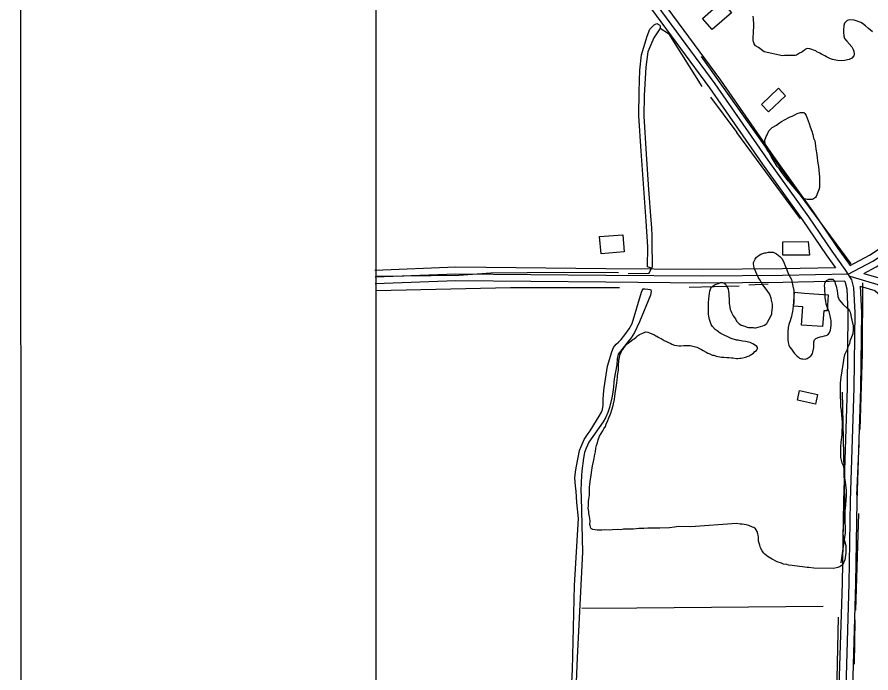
# Model space of a CAD drawing. Extents: x 3281947 to 3319794, y 715894 to 741249.
# Drawn here: x 3285281 to 3287188, y 725556 to 727021 of the extents above; entities that cross this region are included whole.
import ezdxf

# ---------------------------------------------------------------- set-up
doc = ezdxf.new("R2010")
doc.units = 0
for name, color, linetype in [('V-ANNO-SYMB', 7, 'Continuous'), ('V-BLDG-OTLN', 7, 'Continuous'), ('V-GRID-FRAM', 7, 'Continuous'), ('V-ROAD-CNTR', 7, 'Continuous'), ('V-SITE-VEGE', 7, 'Continuous'), ('V-TOPO-SHOR', 7, 'Continuous')]:
    doc.layers.add(name, color=color, linetype=linetype)

msp = doc.modelspace()

# ---------------------------------------------------------------- linework, layer by layer
at = {"layer": 'V-ANNO-SYMB'}
msp.add_lwpolyline([(3285294, 717103.9), (3318377.2, 717123.1), (3318363.9, 740039.7), (3285280.7, 740020.4), (3285294, 717103.9)], dxfattribs=at)
at = {"layer": 'V-BLDG-OTLN'}
for points in [[(3286876.3, 727030.8), (3286832.9, 726993.2), (3286811.3, 727018.2), (3286854.7, 727055.7)], [(3286943.5, 726826.1), (3286981.4, 726861.9), (3286997.1, 726845.2), (3286959.2, 726809.4)], [(3286636.6, 726496.4), (3286584.9, 726492.3), (3286581.8, 726530.6), (3286633.5, 726534.7)], [(3286991.1, 726519.2), (3287047.3, 726519.3), (3287050.1, 726489.1), (3286990.8, 726489.3)], [(3287039.2, 726404.5), (3287092.5, 726400.8), (3287089.9, 726364.6), (3287082.3, 726365.1), (3287079.8, 726329.5), (3287032.7, 726332.8), (3287035.6, 726373.8), (3287014.9, 726375.3), (3287017.1, 726406.1)], [(3287063.5, 726156.5), (3287023.7, 726165.5), (3287028.4, 726186.4), (3287068.2, 726177.5)]]:
    msp.add_lwpolyline(points, close=True, dxfattribs=at)
at = {"layer": 'V-GRID-FRAM'}
msp.add_lwpolyline([(3286080.7, 739456.2), (3317564.6, 739474.5), (3317583.1, 721289.3), (3286083.3, 721271), (3286080.7, 739456.2)], dxfattribs=at)
at = {"layer": 'V-ROAD-CNTR'}
for points in [[(3287136.9, 726446.9), (3287192, 726476), (3287316.1, 726557.6), (3287422.7, 726621.8), (3287472.9, 726659.2), (3287509.4, 726685.7), (3287561.1, 726734.4), (3287648.6, 726818.9), (3287752.7, 726929.2), (3287924.8, 727110.3), (3287998.7, 727190.4), (3288043.3, 727243.7), (3288095.9, 727315.1), (3288123, 727358.1), (3288163.9, 727416.6)], [(3286721.7, 727056.3), (3286851.4, 726880.4), (3286970, 726709.8), (3287060.3, 726583.6), (3287112.4, 726506.6), (3287141.5, 726466.3)], [(3286697.6, 727038.5), (3286827, 726862.9), (3286945.5, 726692.5), (3287035.7, 726566.5), (3287087.8, 726489.5), (3287108.3, 726461)], [(3286709.7, 727047.4), (3286839.2, 726871.6), (3286957.7, 726701.2), (3287048, 726575), (3287100.1, 726498.1), (3287129.6, 726457.1), (3287144.3, 726434.1), (3287148.8, 726415.8), (3287151.4, 726361), (3287149.7, 726192.5), (3287141.5, 725940.2), (3287138.5, 725755.6), (3287132, 725548.2), (3287119.6, 725265.9), (3287118.3, 725055.7), (3287114.1, 724792.4), (3287107.7, 724495.5), (3287103.8, 724294.2), (3287099, 724140.4), (3287096.2, 724082.7), (3287105.1, 724012.3), (3287110.6, 723968.9)], [(3287141.5, 726466.3), (3287184.4, 726488.9), (3287308.1, 726570.3), (3287414.4, 726634.2), (3287464, 726671.2), (3287499.8, 726697.3), (3287550.7, 726745.2), (3287638, 726829.4), (3287669.4, 726862.7)], [(3287172.1, 726448.5), (3287199.7, 726463), (3287308, 726534.3)], [(3287108.3, 726461), (3286990.2, 726458.4), (3286811.1, 726456.9), (3286595.8, 726458.9), (3286260.4, 726462), (3286079.7, 726455.1)], [(3287137.2, 726446.6), (3286990.4, 726443.4), (3286811.1, 726441.9), (3286595.7, 726443.9), (3286260.7, 726447), (3286080.3, 726440.1)], [(3287140.4, 726442.2), (3287203.4, 726423.8), (3287299.4, 726340.9), (3287380.2, 726270.6), (3287468.3, 726183.5), (3287536.1, 726123.7), (3287574.8, 726084.7)], [(3287172.1, 726448.5), (3287210.7, 726437.3), (3287309.2, 726352.3), (3287390.4, 726281.6), (3287478.5, 726194.5), (3287546.4, 726134.7), (3287585.5, 726095.3)], [(3287129.5, 726431.4), (3286990.6, 726428.4), (3286811.1, 726426.9), (3286595.5, 726428.9), (3286260.9, 726432), (3286080.8, 726425.1)], [(3287129.5, 726431.4), (3287133.9, 726413.6), (3287136.4, 726360.7), (3287134.7, 726192.8), (3287126.6, 725940.6), (3287123.5, 725756), (3287117, 725548.7), (3287104.6, 725266.2), (3287103.3, 725055.9), (3287099.1, 724792.7), (3287092.7, 724495.9), (3287088.8, 724294.5), (3287084.1, 724141), (3287081.2, 724082.1), (3287090.2, 724010.4), (3287095.7, 723967)], [(3287163.7, 726419.7), (3287166.4, 726361.2), (3287164.7, 726192.2), (3287156.5, 725939.8), (3287153.5, 725755.2), (3287147, 725547.6), (3287134.6, 725265.5), (3287133.8, 725130.8)], [(3287163.7, 726419.7), (3287196.1, 726410.3), (3287289.6, 726329.6), (3287370, 726259.6), (3287458, 726172.5), (3287525.9, 726112.8), (3287564.2, 726074.2)]]:
    msp.add_lwpolyline(points, dxfattribs=at)
at = {"layer": 'V-SITE-VEGE'}
for points in [[(3287127.2, 726978.1), (3287128.4, 726973), (3287133.8, 726967.5), (3287144.9, 726954.8), (3287147.8, 726948.9), (3287149.4, 726944.7), (3287150.2, 726938.4), (3287149.3, 726934.2), (3287145, 726929.2), (3287139.1, 726926.3), (3287128.6, 726924.4), (3287121.5, 726923.6), (3287113.1, 726923.7), (3287101.8, 726926.4), (3287097.2, 726928.1), (3287088.8, 726932), (3287084.7, 726934.2), (3287077.6, 726938), (3287073.4, 726940.6), (3287067.2, 726943.6), (3287064.3, 726945.3), (3287059.3, 726947.1), (3287055.9, 726948.8), (3287050.9, 726950.1), (3287046.7, 726951), (3287043.4, 726950.2), (3287041.7, 726949), (3287039.1, 726946.9), (3287035.7, 726944.5), (3287033.2, 726942.8), (3287028.5, 726940.3), (3287026, 726938.7), (3287021.4, 726936.2), (3287018.8, 726935), (3287002.9, 726935.2), (3286994.9, 726934.9), (3286990.3, 726934.6), (3286949.3, 726943.5), (3286936.4, 726952.9), (3286929.8, 726957.1), (3286926.9, 726961.4), (3286925.3, 726965.6), (3286924.9, 726969.8), (3286925, 726976.9), (3286925.5, 726984), (3286925.8, 727004.6), (3286925.5, 727016.8), (3286924.7, 727023.1)], [(3287191.5, 726988.2), (3287182.4, 726995.8), (3287175.3, 727001.4), (3287169.1, 727006.9), (3287165.3, 727009.1), (3287157, 727012.1), (3287150.3, 727014.3), (3287139.8, 727014.8), (3287134.4, 727013.2), (3287128.8, 727007.4), (3287127.1, 727002), (3287126.5, 726991.9), (3287126.5, 726988.2), (3287127.2, 726978.1)], [(3286839.8, 726322.8), (3286834, 726329.6), (3286831.1, 726334.2), (3286827.1, 726345.6), (3286825.5, 726352.8), (3286824.7, 726357.4), (3286825, 726383), (3286826, 726391.8), (3286826.1, 726397.2), (3286827, 726404.3), (3286827.9, 726408.5), (3286829.2, 726413.1), (3286830.1, 726415.6), (3286832.6, 726418.5), (3286834.3, 726420.2), (3286838.6, 726422.7), (3286842.3, 726424.3), (3286847, 726425.9), (3286851.6, 726428.4), (3286855.8, 726428.3), (3286859.6, 726426.6), (3286862.5, 726424), (3286865.4, 726420.2), (3286868.6, 726413.9), (3286869.8, 726407.2), (3286870.6, 726403.8), (3286870.5, 726397.1), (3286870.9, 726392.9), (3286870.8, 726388.3), (3286871.2, 726382), (3286871.9, 726376.9), (3286872.3, 726372.7), (3286873.5, 726367.7), (3286874.7, 726364.7), (3286875.9, 726361.4), (3286878.8, 726356.3), (3286880, 726353.7), (3286885, 726346.6), (3286887.8, 726341.9), (3286890.3, 726338.9), (3286892.8, 726336.4), (3286894.9, 726334.7), (3286898.2, 726333), (3286905.7, 726330.3), (3286908.7, 726329), (3286911.2, 726328.6), (3286914.1, 726327.7), (3286924.6, 726327.6), (3286927.5, 726327.1), (3286930, 726327.1), (3286935.9, 726328.3), (3286946, 726331.5), (3286950.2, 726333.1), (3286953.2, 726335.2), (3286954.9, 726336.8), (3286957, 726339.7), (3286960.5, 726346.4), (3286963, 726351), (3286966.1, 726358.1), (3286966.5, 726361), (3286967.5, 726372.3), (3286967.6, 726379.5), (3286965.6, 726388.7), (3286964.8, 726392.9), (3286962.4, 726398.8), (3286960.8, 726403), (3286953.8, 726412.8), (3286948.8, 726420), (3286944.7, 726424.6), (3286940.2, 726433.1), (3286936.9, 726438.6), (3286932.8, 726447), (3286930.4, 726451.7), (3286927.1, 726460.1), (3286925.9, 726466), (3286925.1, 726468.9), (3286925.2, 726473.1), (3286927.3, 726477.3), (3286929.1, 726480.2), (3286932.1, 726484.4), (3286934.6, 726486.4), (3286938.4, 726489.3), (3286941.8, 726491.4), (3286950.6, 726494.2), (3286954, 726494.6), (3286959, 726495.8), (3286962.4, 726496.1), (3286969.1, 726496.1), (3286973.7, 726493.9), (3286977, 726491.8), (3286984.1, 726485.8), (3286989.1, 726480.7), (3286994, 726471), (3286996.4, 726465.5), (3286999.2, 726458.3), (3287000.5, 726454.1), (3287002.1, 726450.7), (3287003.7, 726446.5), (3287007.4, 726439.8), (3287009.9, 726434.7), (3287013.4, 726419.6)], [(3287069.8, 726305.2), (3287074, 726306.4), (3287078.7, 726307.1), (3287084.2, 726309.2), (3287087.5, 726309.5), (3287091.3, 726311.2), (3287094.7, 726314.9), (3287097.3, 726321.2), (3287098.7, 726332), (3287098.9, 726343.4), (3287098.1, 726346.3), (3287097.7, 726349.7), (3287096.9, 726353.5), (3287095.7, 726356.8), (3287095.3, 726359.4), (3287094.1, 726362.7), (3287092.9, 726366.5), (3287090, 726373.7), (3287088, 726380), (3287086.8, 726387.2), (3287086, 726389.7), (3287085.3, 726394.3), (3287085.7, 726399.3), (3287085.4, 726404.4), (3287084.6, 726406.9), (3287084.7, 726415.7), (3287084.3, 726421.2), (3287084.4, 726424.1), (3287084.8, 726427), (3287086.1, 726428.7), (3287086.6, 726430.8), (3287088.7, 726432.4), (3287091.6, 726434.1), (3287093.3, 726435.3), (3287096.3, 726435.7), (3287103, 726435.6), (3287105, 726432.2), (3287107.1, 726429.7), (3287107.9, 726425.5), (3287109.9, 726419.6), (3287111.9, 726409.5), (3287113.1, 726403.2), (3287113.4, 726396.5), (3287116.7, 726389.7), (3287120.4, 726384.6), (3287125.3, 726378.7), (3287134.4, 726370.6), (3287136.5, 726369.3), (3287138.6, 726367.2), (3287139.8, 726365.1), (3287141, 726362.1), (3287142.3, 726358.8), (3287143.8, 726350.8), (3287145, 726344), (3287147.8, 726331.4), (3287148.1, 726323.4), (3287147.6, 726313.4), (3287140.6, 726297.1), (3287139.7, 726291.2), (3287135.8, 726283.3), (3287134.5, 726278.7), (3287128.9, 726266.2), (3287127.1, 726260), (3287125.3, 726249.1), (3287122.6, 726230.6), (3287120.7, 726216.4), (3287119.3, 726203.4), (3287118.9, 726172), (3287119.6, 726163.2), (3287119.9, 726150.1), (3287121, 726143), (3287122.1, 726131.7), (3287122.5, 726124.1), (3287123.2, 726115.3), (3287122.8, 726088), (3287120.5, 726071.3), (3287119.5, 726060.8), (3287119.4, 726046.5), (3287119.7, 726037.3), (3287122.9, 726025.5), (3287125.3, 726019.2), (3287127.7, 726008.7), (3287128.7, 725991), (3287130.3, 725982.6), (3287131.8, 725969.2), (3287132.1, 725964.2), (3287132, 725950.7), (3287131.4, 725942.4), (3287130.9, 725930.6), (3287129.9, 725923.5), (3287127.7, 725910.9), (3287127.6, 725901.7), (3287125.3, 725886.6), (3287125, 725866.9), (3287125.8, 725861.1), (3287131.4, 725840.8), (3287131.6, 725827.8), (3287131.6, 725823.6), (3287130.2, 725813.6), (3287129.7, 725808.1), (3287126.3, 725801.5)], [(3287013.4, 726419.6), (3287015.4, 726410.3), (3287015.7, 726403.6), (3287015.5, 726382.2), (3287014.1, 726376.8), (3287013.6, 726368), (3287012.3, 726363.4), (3287010.9, 726356.3), (3287010.5, 726352.1), (3287009.1, 726347.5), (3287007.4, 726342.5), (3287004.4, 726334.5), (3287003, 726327.4), (3287002.1, 726318.2), (3287001.8, 726300.2), (3287003, 726293.9), (3287003.8, 726290.9), (3287004.2, 726288), (3287005.8, 726284.6), (3287009.9, 726279.1), (3287014.9, 726272.7), (3287016.9, 726269.3), (3287022.7, 726263.4), (3287025.6, 726261.3), (3287028.1, 726259.1), (3287032.7, 726257.4), (3287035.7, 726257.4), (3287040.7, 726256.9), (3287044.9, 726258.1), (3287049.6, 726261), (3287052.5, 726262.6), (3287055.1, 726265.5), (3287057.2, 726269.7), (3287058.1, 726272.6), (3287059.4, 726279.3), (3287059.9, 726283.1), (3287060, 726290.2), (3287060.5, 726295.2), (3287061.8, 726299.8), (3287064.4, 726302.7), (3287069.8, 726305.2)], [(3286612.3, 726153.3), (3286612.8, 726156.7), (3286614.6, 726166.7), (3286615.5, 726173.9), (3286617.4, 726185.6), (3286618.7, 726193.5), (3286620.1, 726204), (3286620.6, 726209.9), (3286622, 726217), (3286622, 726219.9), (3286622.5, 726224.9), (3286623.4, 726227.9), (3286623.8, 726232.9), (3286624, 726245.1), (3286624.5, 726250.5), (3286624.6, 726255.1), (3286625.9, 726260.6), (3286626.8, 726265.6), (3286629.8, 726272.7), (3286632, 726276.8), (3286634.1, 726279.3), (3286635.8, 726282.2), (3286637.5, 726283.9), (3286639.2, 726286.8), (3286641.3, 726288.5), (3286643.5, 726290.9), (3286646.4, 726293.4), (3286648.6, 726294.7), (3286656.2, 726300.8), (3286658.7, 726302.5), (3286663, 726306.2), (3286666.4, 726308.7), (3286671, 726311.6), (3286678.2, 726315.2), (3286682.4, 726317.3), (3286685.3, 726317.7), (3286689.5, 726317.2), (3286693.3, 726315.9), (3286698.3, 726313.3), (3286702.5, 726311.6), (3286707.5, 726309), (3286709.6, 726308.1), (3286712.5, 726306), (3286715.4, 726304.3), (3286719.1, 726302.6), (3286726.2, 726298.7), (3286730.8, 726296.5), (3286735.4, 726294), (3286740.8, 726291.4), (3286743.3, 726290.5), (3286748.7, 726288.3), (3286759.2, 726286.9), (3286763.4, 726286.9), (3286769.7, 726287.6), (3286784, 726287.5), (3286790.2, 726286.1), (3286799, 726283.5), (3286803.6, 726281.7), (3286809.4, 726278.7), (3286813.2, 726276.2), (3286819.4, 726272.7), (3286823.6, 726270.2), (3286827.8, 726268.4), (3286833.2, 726265.8), (3286836.5, 726265.4), (3286841.9, 726263.6), (3286853.7, 726261.4), (3286859.1, 726261.3), (3286865.8, 726260.8), (3286870.4, 726260.3), (3286875.9, 726259.4), (3286879.2, 726259.4), (3286887.6, 726258), (3286890.5, 726258), (3286894.7, 726258.8), (3286898.1, 726259.1), (3286904.4, 726260.3), (3286907.8, 726261.5), (3286913.3, 726263.1), (3286916.2, 726264.4), (3286918.3, 726266), (3286925.1, 726270.1), (3286928.5, 726273.8), (3286931.9, 726275.9), (3286932.7, 726278.4), (3286934, 726280.1), (3286934.1, 726283), (3286932.8, 726284.7), (3286927.8, 726288.5), (3286924.1, 726291.1), (3286917.8, 726294.1), (3286907.8, 726296.3), (3286900.7, 726297.3), (3286891.1, 726299.1), (3286887.3, 726299.5), (3286875.6, 726302.6), (3286869.3, 726306.1), (3286858.1, 726310.8), (3286851, 726315.1), (3286843.9, 726319.8), (3286839.8, 726322.8)], [(3287126.3, 725801.5), (3287124.1, 725797.7), (3287121.1, 725794.8), (3287119, 725793.6), (3287114, 725791.1), (3287110.6, 725790.4), (3287103.9, 725789.2), (3287060.2, 725789.7), (3287048.9, 725791.1), (3287045.2, 725791.2), (3287034.7, 725793), (3287028, 725793.5), (3287011.7, 725795.8), (3287003.7, 725796.3), (3286999.5, 725797.7), (3286992.4, 725799), (3286987.8, 725800.7), (3286978.2, 725803.8), (3286967.4, 725809.8), (3286958.2, 725815.4), (3286950.7, 725820.9), (3286947.9, 725823.9), (3286945, 725828.6), (3286941.3, 725834.9), (3286939.3, 725841.2), (3286936.9, 725850.1), (3286936.5, 725855.9), (3286936.6, 725858.9), (3286935.8, 725863.5), (3286935.4, 725866.4), (3286933.8, 725871.9), (3286931.7, 725875.7), (3286929.7, 725877.8), (3286925.9, 725880.4), (3286923, 725881.7), (3286914.7, 725884.8), (3286908.8, 725886.5), (3286900.4, 725887.9), (3286895.8, 725888.3), (3286887.5, 725889.7), (3286785.4, 725882.2), (3286758.2, 725882.6), (3286749.3, 725881.4), (3286738, 725880.3), (3286716.2, 725879.3), (3286705.3, 725879.1), (3286689.3, 725878.9), (3286680.5, 725878.1), (3286669.6, 725878.3), (3286657.4, 725877.2), (3286652, 725877.2), (3286641.9, 725876.9), (3286635.2, 725876.6), (3286629.3, 725875.8), (3286622.2, 725875.9), (3286610.8, 725875.7), (3286603.7, 725874.9), (3286592, 725875.1), (3286586.5, 725874.7), (3286576, 725874.9), (3286571.8, 725875.3), (3286566.4, 725876.2), (3286563.9, 725877.5), (3286562.2, 725879.2), (3286560.6, 725885.1), (3286560.2, 725887.6), (3286560.3, 725895.2), (3286559.6, 725901.1), (3286559.2, 725905.3), (3286558, 725912), (3286557.7, 725916.6), (3286556.5, 725924.2), (3286556.6, 725930.1), (3286557.1, 725938.4), (3286558, 725944.3), (3286559, 725952.7), (3286559.2, 725971.1), (3286560.1, 725976.6), (3286560.6, 725983.7), (3286561.5, 725988.7), (3286562.5, 725997.1), (3286563.4, 726003.8), (3286565.7, 726018.5), (3286567.9, 726028.1), (3286569.7, 726035.2), (3286570.2, 726041), (3286572.4, 726049.8), (3286573.4, 726058.2), (3286574.7, 726064.1), (3286576.9, 726069.9), (3286578.6, 726076.6), (3286581.7, 726084.9), (3286589, 726097), (3286591.1, 726101.2), (3286594.5, 726106.6), (3286596.3, 726111.2), (3286599.7, 726119.5), (3286602.3, 726125.4), (3286606.7, 726136.2), (3286608.8, 726143.3), (3286612.3, 726153.3)]]:
    msp.add_lwpolyline(points, dxfattribs=at)
msp.add_lwpolyline([(3287005.5, 726652.5), (3287003.5, 726654.2), (3286997.3, 726662.2), (3286993.2, 726668.2), (3286988.6, 726674.1), (3286982.9, 726682.5), (3286978.7, 726686.8), (3286975.8, 726691), (3286969.3, 726702), (3286964.7, 726709.2), (3286962.7, 726714.3), (3286958.6, 726720.6), (3286956.1, 726724.8), (3286953.3, 726731.6), (3286952.1, 726735), (3286951.7, 726739.6), (3286950.9, 726742.9), (3286951, 726745.9), (3286954, 726754.6), (3286956.1, 726758), (3286959.6, 726767.2), (3286963.9, 726771.7), (3286966.8, 726774.2), (3286976.6, 726779.9), (3286983.7, 726784.5), (3286987.6, 726787.4), (3287004, 726796.8), (3287007.4, 726798.4), (3287011.6, 726800), (3287017.5, 726802.9), (3287023, 726805.3), (3287030.2, 726807.8), (3287037.7, 726807.7), (3287039.8, 726805.6), (3287043.1, 726800.9), (3287045.6, 726795.4), (3287049.6, 726783.6), (3287051.6, 726776), (3287055.7, 726765.9), (3287058.1, 726758.8), (3287059.7, 726750.8), (3287062.1, 726744.4), (3287064, 726733.1), (3287064.8, 726726), (3287066.7, 726713.8), (3287067.9, 726705.8), (3287069, 726694.4), (3287070.2, 726687.3), (3287071.3, 726679.3), (3287072.8, 726663.3), (3287072.5, 726640.3), (3287071.2, 726634.8), (3287069.4, 726629.8), (3287065.1, 726620.2), (3287063.8, 726617.7), (3287059.2, 726614.9), (3287056.2, 726613.6), (3287045.3, 726613.8), (3287039.4, 726615.1), (3287037.4, 726616), (3287033.6, 726620.6), (3287032.4, 726622.3), (3287030.3, 726623.2)], close=True, dxfattribs=at)
at = {"layer": 'V-TOPO-SHOR'}
for p, q in [((3286829.5, 726842.5), (3286888.4, 726763.3)), ((3287030.2, 726570.4), (3286888.4, 726763.3)), ((3286781.4, 726417.4), (3286893.5, 726420.5)), ((3286915, 726422.8), (3286958.1, 726425.4)), ((3287156.3, 725952.7), (3287161.7, 726067)), ((3287154.2, 725696.1), (3287160.9, 725911.8)), ((3287150.9, 725575.3), (3287152.2, 725674.5))]:
    msp.add_line(p, q, dxfattribs=at)
for points in [[(3286688.9, 726463.1), (3286689.3, 726507.7), (3286685.5, 726564.9), (3286674.8, 726721.5), (3286669, 726800.6), (3286670.1, 726854.6), (3286671.5, 726902.4), (3286675.5, 726936.7), (3286687.6, 726978.5), (3286693.8, 726994.3), (3286703.8, 727003.5), (3286709.3, 727006.6), (3286716.1, 727003.1), (3286717.1, 726999.9), (3286716.8, 726996.4), (3286713.2, 726990.7), (3286702.6, 726974.4), (3286689.7, 726943.2), (3286684.6, 726909.5), (3286681, 726845.6), (3286680.2, 726799.6), (3286685.6, 726715), (3286691.1, 726635.6), (3286695.9, 726567), (3286697.3, 726549.9), (3286698.1, 726532.2), (3286698.5, 726517.1), (3286698.8, 726464.3), (3286698.5, 726461), (3286697.3, 726460.2), (3286693.4, 726461.3), (3286690.7, 726462.2), (3286688.9, 726463.1)], [(3286716.8, 726996.4), (3286735.5, 726984), (3286809.9, 726866.1)], [(3287143.2, 726470.1), (3286994.8, 726671.5), (3286809.3, 726932.9)], [(3286645.3, 726448.5), (3286692.7, 726448.9), (3286697.3, 726460.2)], [(3286082.5, 726442), (3286267.3, 726444.6), (3286338.7, 726449.5), (3286501.4, 726451.4), (3286624.2, 726450.2)], [(3287163.6, 726099.4), (3287168.6, 726269.8), (3287169.4, 726427.2)], [(3286626.2, 726416), (3286382.5, 726416.1), (3286082.9, 726409.2)], [(3286517.3, 725490.8), (3286521, 725563.5), (3286525.7, 725751.3), (3286534.5, 725900.7), (3286531, 725936.7), (3286529.6, 725961.6), (3286527.8, 725973), (3286526.7, 725992.3), (3286528.6, 726009.2), (3286530.3, 726017.5), (3286537.1, 726052.4), (3286540.5, 726061.8), (3286547.5, 726077.2), (3286556.1, 726090.9), (3286560.7, 726096.8), (3286574.4, 726119.8), (3286580.4, 726129.7), (3286585.8, 726138.7), (3286587.8, 726144.2), (3286589.3, 726153.7), (3286589.6, 726165.7), (3286590.3, 726178.8), (3286591.6, 726192.4), (3286599.5, 726241), (3286608.9, 726273.3), (3286613, 726282.5), (3286618.4, 726290.2), (3286623.7, 726295.1), (3286630.1, 726300.7), (3286638.2, 726310.8), (3286647.9, 726324.8), (3286654.6, 726336.6), (3286675.2, 726406.6), (3286676.7, 726410.4), (3286679.3, 726413.6), (3286682.9, 726413.8), (3286689.2, 726413.3), (3286694.2, 726412.3), (3286695.9, 726411.8), (3286697.2, 726407.9), (3286695.5, 726400), (3286670.9, 726340), (3286659.7, 726316.6), (3286652.4, 726304.4), (3286645.7, 726295.9), (3286623.4, 726268.1), (3286621, 726257.5), (3286619.8, 726244.3), (3286614.2, 726213), (3286612, 726187.6), (3286608.8, 726170.6), (3286603.7, 726148.8), (3286599.8, 726137.9), (3286594.6, 726125.6), (3286589.7, 726116.7), (3286557.8, 726071.7), (3286551.6, 726058), (3286547.8, 726048.2), (3286545.7, 726035.4), (3286542.3, 726007.3), (3286541, 725996.5), (3286539.7, 725964.3), (3286540.3, 725948.2), (3286543.8, 725825.8), (3286531.8, 725590.4), (3286525.3, 725443.9)], [(3287120.9, 725801.5), (3287131.1, 725868.4), (3287124.1, 726183.1)], [(3287080.8, 725704.1), (3286664.7, 725700.5), (3286541.8, 725699.5)], [(3287083.3, 725165.1), (3287104.7, 725178.2), (3287106.7, 725195.5), (3287109.2, 725404.7), (3287115.5, 725680.7)]]:
    msp.add_lwpolyline(points, dxfattribs=at)

doc.saveas('drawing.dxf')
